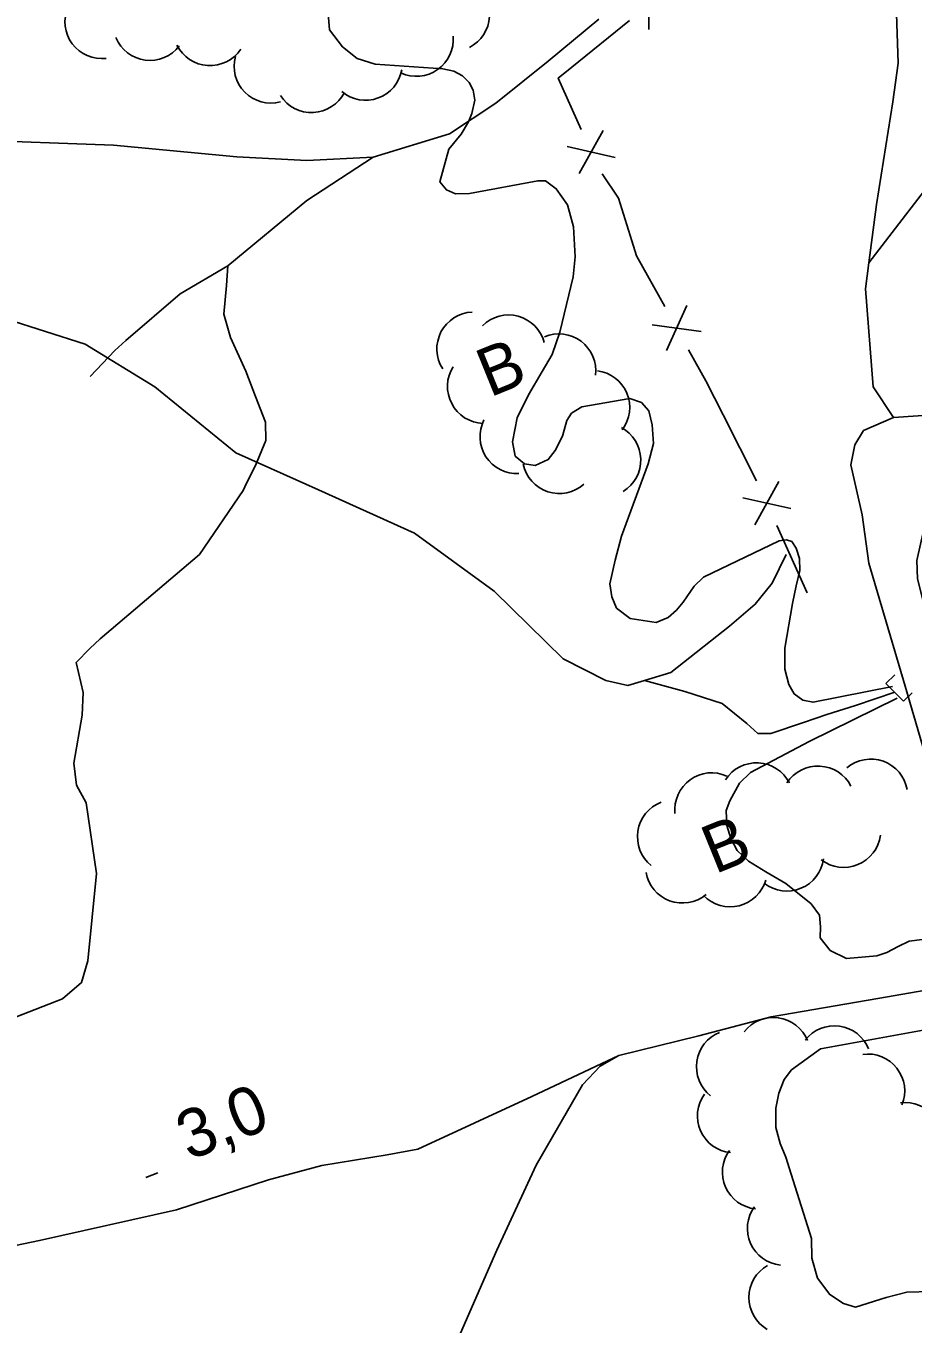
# Model space of a CAD drawing. Extents: x 362852 to 366875, y 5563573 to 5566479.
# Drawn here: x 363873.3 to 363945.3, y 5564607 to 5564712.5 of the extents above; entities that cross this region are included whole.
import ezdxf

# ---------------------------------------------------------------- set-up
doc = ezdxf.new("R2010")
doc.units = 0
for name, color, linetype in [('Niveau 19', 7, 'Continuous'), ('Niveau 2', 7, 'Continuous'), ('Niveau 22', 7, 'Continuous'), ('Niveau 26', 7, 'Continuous'), ('Niveau 3', 7, 'Continuous'), ('Niveau 37', 7, 'Continuous'), ('Niveau 4', 7, 'Continuous'), ('Niveau 44', 7, 'Continuous')]:
    doc.layers.add(name, color=color, linetype=linetype)

msp = doc.modelspace()

# ---------------------------------------------------------------- linework, layer by layer
at = {"layer": 'Niveau 19'}
msp.add_lwpolyline([(363946.59, 5564652.29), (363944.68, 5564658.85), (363941.73, 5564668.85), (363941.18, 5564672.79), (363940.26, 5564676.84), (363940.59, 5564678.47), (363941.3, 5564679.63), (363943.72, 5564680.69), (363947.75, 5564680.97), (363950.55, 5564678.51), (363951.1, 5564678.24), (363952.07, 5564676.39), (363952.07, 5564674.83), (363951.09, 5564674.37), (363949.26, 5564673.68), (363946.18, 5564671.48), (363945.62, 5564669.07), (363945.67, 5564667.59), (363946.6, 5564663.93), (363950.16, 5564653.44)], dxfattribs=at)
at = {"layer": 'Niveau 2'}
for points in [[(363943.64, 5564658.83), (363937.2, 5564657.55), (363936.38, 5564657.71), (363935.67, 5564658.23), (363935.24, 5564658.99), (363934.92, 5564660.23), (363934.9, 5564661.96), (363935.54, 5564665.59), (363935.82, 5564667.01), (363936.13, 5564668.26), (363936.1, 5564669.24), (363935.82, 5564670.06), (363935.48, 5564670.61), (363935.05, 5564670.74), (363934.45, 5564670.68), (363928.31, 5564667.73), (363927.55, 5564666.99), (363926.65, 5564665.69), (363926.11, 5564665.03), (363925.42, 5564664.43), (363924.46, 5564664.04), (363922.34, 5564664.35), (363921.24, 5564665.21), (363920.87, 5564666.12), (363920.69, 5564667.17), (363921.14, 5564669.1), (363921.65, 5564671.05), (363923.81, 5564676.92), (363924.24, 5564678.59), (363924.13, 5564680.1), (363923.85, 5564681.23), (363923.26, 5564681.92), (363922.32, 5564682.23), (363918.42, 5564681.56), (363917.58, 5564681.03), (363917.2, 5564680.44), (363916.84, 5564679.17), (363916.26, 5564678), (363915.69, 5564677.27), (363914.64, 5564676.78), (363913.78, 5564676.92), (363913.02, 5564677.55), (363912.8, 5564678.7), (363913.18, 5564680.66), (363914.1, 5564682.54), (363915.2, 5564684.42), (363916, 5564685.81), (363916.63, 5564687.62), (363917.72, 5564692.12), (363917.87, 5564693.74), (363917.74, 5564696.18), (363917.26, 5564697.97), (363916.35, 5564699.28), (363915.47, 5564699.92), (363914.85, 5564699.92), (363909.29, 5564698.88), (363908.17, 5564698.87), (363907.42, 5564699.18), (363906.9, 5564699.84), (363907.62, 5564702.5), (363908.62, 5564703.72), (363909.21, 5564704.71), (363909.5, 5564705.39), (363909.73, 5564706.48), (363909.59, 5564707.3), (363909.27, 5564707.92), (363908.74, 5564708.45), (363908.02, 5564708.84), (363907.13, 5564709.03), (363901.63, 5564709.4), (363900.19, 5564709.87), (363898.99, 5564710.81), (363897.93, 5564712.19), (363897.83, 5564713.51)], [(363946.07, 5564638.27), (363945, 5564638.14), (363944.12, 5564637.72), (363943.2, 5564637.22), (363942.38, 5564636.94), (363939.91, 5564636.74), (363938.59, 5564637.38), (363937.79, 5564638.42), (363937.8, 5564639.3), (363937.72, 5564640.26), (363937.04, 5564641.17), (363934.99, 5564642.82), (363933.36, 5564643.77), (363931.95, 5564644.63), (363931.04, 5564645.5), (363930.52, 5564646.47), (363930.21, 5564647.53), (363930.15, 5564648.75), (363930.44, 5564649.55), (363931.22, 5564650.99), (363932.11, 5564651.85), (363936.88, 5564654.37), (363944.02, 5564657.89)], [(363946.79, 5564609.68), (363944.82, 5564609.62), (363943.14, 5564609.18), (363940.65, 5564608.41), (363939.66, 5564608.69), (363938.55, 5564609.42), (363937.57, 5564610.76), (363937.1, 5564612.37), (363937.07, 5564613.98), (363935.42, 5564619.22), (363934.98, 5564620.59), (363934.53, 5564621.71), (363934.19, 5564623.01), (363934.17, 5564624.56), (363934.42, 5564625.78), (363934.84, 5564626.89), (363935.45, 5564627.69), (363937.8, 5564629.4), (363946.45, 5564630.95)]]:
    msp.add_lwpolyline(points, dxfattribs=at)
at = {"layer": 'Niveau 22'}
for points in [[(363944, 5564735), (363944.64, 5564733.14), (363944.95, 5564729.16), (363944.11, 5564726.01), (363943.47, 5564723.19), (363943.3, 5564720.69), (363943.96, 5564714.29), (363944.11, 5564709.49), (363943.67, 5564706.33), (363942.34, 5564697.99), (363941.72, 5564693.26), (363941.45, 5564691.15), (363942.07, 5564683.19), (363943.72, 5564680.69)], [(363941.72, 5564693.26), (363948.14, 5564701.61), (363955.26, 5564709.39), (363958.05, 5564713.15), (363960.2, 5564716.46), (363961.92, 5564718.66), (363963.59, 5564721.21)], [(363821.72, 5564682.18), (363824.6, 5564687.66), (363828.26, 5564691.66), (363830.7, 5564693.35), (363833.02, 5564694.24), (363836.23, 5564694.93), (363839.35, 5564696.15), (363845.96, 5564699.97), (363848.37, 5564701.08), (363851.32, 5564701.66), (363858.02, 5564702.78), (363868.49, 5564703.26), (363880.38, 5564702.81), (363890.41, 5564701.86), (363896.08, 5564701.56), (363901.49, 5564701.84), (363907.68, 5564703.75), (363911.44, 5564706.22), (363915.69, 5564709.64), (363919.8, 5564713.06)], [(363901.49, 5564701.84), (363896.09, 5564698.32), (363889.67, 5564693.01), (363885.8, 5564690.74), (363881.39, 5564686.94), (363880.49, 5564686.14), (363878.49, 5564684.01)], [(363889.67, 5564693.01), (363889.58, 5564691.42), (363889.35, 5564689.08), (363889.89, 5564687.18), (363891.14, 5564684.45), (363891.93, 5564682.4), (363892.73, 5564680.3), (363892.77, 5564678.82), (363891.92, 5564676.79), (363891.19, 5564675.36), (363890.92, 5564674.75), (363887.37, 5564669.56), (363879.32, 5564662.71), (363878.46, 5564661.92), (363877.37, 5564660.79), (363877.93, 5564658.34), (363877.86, 5564656.5), (363877.16, 5564652.6), (363877.38, 5564650.82), (363878.16, 5564649.39), (363879.01, 5564643.63), (363878.3, 5564636.54), (363877.78, 5564634.77), (363876.26, 5564633.46), (363869.7, 5564630.9)], [(363907.42, 5564603.68), (363911.51, 5564613.02), (363914.72, 5564619.95), (363918.48, 5564626.46), (363919.92, 5564627.98), (363921.44, 5564628.85), (363927.93, 5564630.46), (363933.79, 5564631.99), (363942.45, 5564633.48), (363946.97, 5564634.28), (363949.55, 5564635.51), (363951.61, 5564635.88)], [(363921.44, 5564628.85), (363914.37, 5564625.53), (363905.1, 5564621.24), (363902.61, 5564620.78), (363897.3, 5564619.91), (363892.97, 5564618.76), (363885.5, 5564616.32), (363874.38, 5564613.81), (363865.53, 5564611.99), (363852.76, 5564609.07), (363840.6, 5564605.59), (363828.58, 5564602.04), (363815.91, 5564597.97), (363804.42, 5564595.14), (363795.14, 5564593.58)]]:
    msp.add_lwpolyline(points, dxfattribs=at)
at = {"layer": 'Niveau 26'}
for p, q in [((363943.12, 5564659.09), (363943.83, 5564659.79)), ((363944.54, 5564657.63), (363943.12, 5564659.09)), ((363944.54, 5564657.63), (363945.25, 5564658.33))]:
    msp.add_line(p, q, dxfattribs=at)
at = {"layer": 'Niveau 3'}
msp.add_line((363883.03, 5564618.93), (363883.99, 5564619.32), dxfattribs=at)
at = {"layer": 'Niveau 37'}
for p, q in [((363923.81, 5564716.21), (363923.85, 5564712.21)), ((363917.62, 5564709.17), (363922.28, 5564712.96)), ((363918.2, 5564700.52), (363920.15, 5564704.01)), ((363917.23, 5564702.71), (363921.13, 5564701.82)), ((363925.31, 5564686.13), (363926.94, 5564689.78)), ((363924.14, 5564688.23), (363928.1, 5564687.68)), ((363932.61, 5564675.55), (363929.89, 5564680.9)), ((363932.48, 5564671.98), (363934.41, 5564675.48)), ((363931.49, 5564674.16), (363935.39, 5564673.29)), ((363936.73, 5564666.44), (363934.26, 5564671.91))]:
    msp.add_line(p, q, dxfattribs=at)
for points in [[(363918.36, 5564704.1), (363916.51, 5564708.27), (363917.62, 5564709.17)], [(363922.48, 5564695.05), (363921.39, 5564698.51), (363920.08, 5564700.49)], [(363925.15, 5564689.7), (363922.87, 5564693.82), (363922.48, 5564695.05)], [(363929.89, 5564680.9), (363928.49, 5564683.67), (363927.09, 5564686.2)]]:
    msp.add_lwpolyline(points, dxfattribs=at)
at = {"layer": 'Niveau 4'}
for points in [[(363935.02, 5564669.57), (363933.88, 5564667.22), (363932.5, 5564665.52), (363930.41, 5564663.73), (363925.65, 5564659.98), (363923.52, 5564659.33), (363922.16, 5564658.92), (363920.37, 5564659.31), (363916.92, 5564661.07), (363911.3, 5564666.57), (363904.84, 5564671.28), (363897.03, 5564674.82), (363890.32, 5564677.81), (363883.76, 5564683.18), (363878.1, 5564686.66), (363871.65, 5564688.7)], [(363943.83, 5564658.36), (363940.65, 5564657.29), (363938.33, 5564656.55), (363936.42, 5564655.92), (363933.77, 5564655.01), (363932.71, 5564655.02), (363931.81, 5564655.83), (363929.81, 5564657.44), (363926.79, 5564658.44), (363923.52, 5564659.33)]]:
    msp.add_lwpolyline(points, dxfattribs=at)
at = {"layer": 'Niveau 44'}
for centre, start, end in [((363907.93, 5564713.43), 296.9345, 56.9125), ((363879.45, 5564712.85), 156.776, 276.7539), ((363883.35, 5564712.71), 202.6337, 322.6117), ((363888.23, 5564712.28), 206.3176, 326.2956), ((363904.98, 5564711.41), 245.2975, 5.2754), ((363893.18, 5564709.23), 164.7511, 284.729), ((363900.85, 5564709.47), 230.0367, 350.0146), ((363896.47, 5564708.47), 212.8674, 332.8453), ((363909.65, 5564686.26), 92.6715, 212.6494), ((363912.47, 5564686.02), 14.7911, 134.7691), ((363916.55, 5564684.49), 352.8747, 112.8526), ((363910.51, 5564683.21), 147.7279, 267.7058), ((363919.31, 5564681.51), 322.6206, 82.5985), ((363913.15, 5564679.14), 153.1122, 273.0901), ((363920.21, 5564677.23), 301.7629, 61.7409), ((363916.6, 5564677.51), 191.7611, 311.739), ((363941.89, 5564649.93), 10.2099, 130.1878), ((363928.97, 5564648.82), 65.7953, 185.7733), ((363932.61, 5564649.63), 27.0521, 147.03), ((363937.6, 5564649.37), 27.0521, 147.03), ((363925.94, 5564646.63), 111.259, 231.2369), ((363939.69, 5564647.13), 232.5526, 352.5305), ((363935.07, 5564645.21), 232.5526, 352.5305), ((363926.59, 5564644.24), 189.7512, 309.7292), ((363930.47, 5564643.93), 224.0794, 344.0573), ((363933.97, 5564628.94), 22.183, 142.1609), ((363930.73, 5564627.95), 112.0092, 231.9872), ((363938.93, 5564628.26), 22.183, 142.1609), ((363941.64, 5564625.97), 337.8394, 97.8173), ((363930.81, 5564623.94), 143.9438, 263.9218), ((363944.71, 5564622.02), 337.8394, 97.8173), ((363932.84, 5564619.37), 143.9438, 263.9218), ((363934.87, 5564614.8), 143.9438, 263.9218), ((363934.99, 5564609.19), 119.8861, 239.864)]:
    msp.add_arc(centre, 3, start, end, dxfattribs=at)

# ---------------------------------------------------------------- texts
at = {"layer": 'Niveau 3'}
msp.add_text('3,0  ', height=3.93, rotation=22.09, dxfattribs=at).set_placement((363886.54, 5564620.29))
at = {"layer": 'Niveau 44'}
for p in [(363910.94, 5564682.3), (363929.22, 5564643.56)]:
    msp.add_text('B', height=3.93, rotation=22.09, dxfattribs=at).set_placement(p)

doc.saveas('drawing.dxf')
